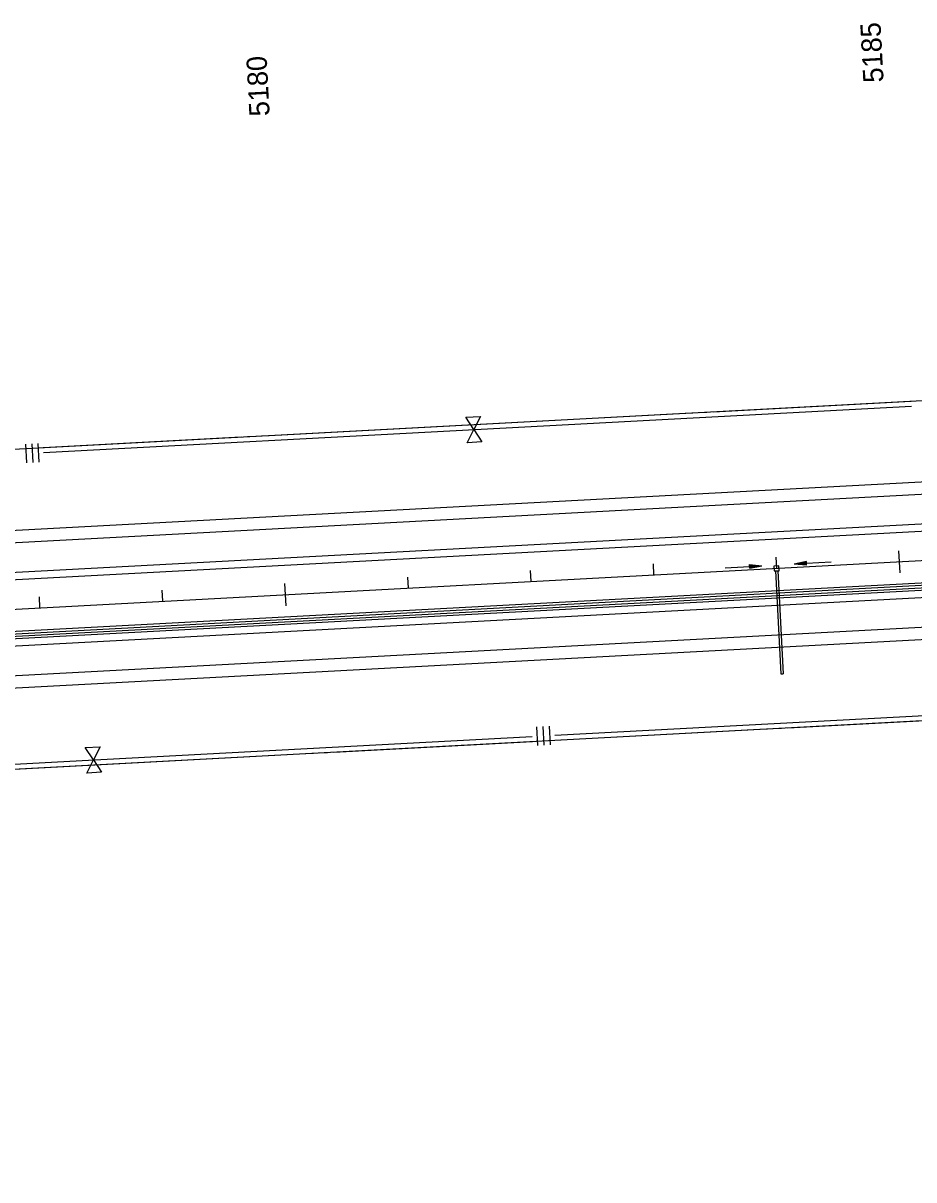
# Model space of a CAD drawing. Extents: x 192699 to 285914, y 194342 to 233219.
# Drawn here: x 262414 to 263139, y 224942 to 225883 of the extents above; entities that cross this region are included whole.
import ezdxf

# ---------------------------------------------------------------- set-up
doc = ezdxf.new("R2010")
doc.units = 0
for name, color, linetype in [('CENT LINE', 7, 'Continuous'), ('CONCRETE', 7, 'Continuous'), ('DRAINAGE', 7, 'Continuous'), ('DRAINAGE ARROWS', 7, 'Continuous'), ('R-W - CofA', 7, 'Continuous'), ('R_Water Annot', 7, 'Continuous'), ('ROAD', 7, 'Continuous'), ('SHOULDER', 7, 'Continuous'), ('STATIONING1', 7, 'Continuous'), ('WRSF', 7, 'Continuous')]:
    doc.layers.add(name, color=color, linetype=linetype)

msp = doc.modelspace()

# ---------------------------------------------------------------- linework, layer by layer
at = {"layer": 'CENT LINE'}
msp.add_line((253740.28, 224942.32), (269263.75, 225773.99), dxfattribs=at)
at = {"layer": 'CONCRETE'}
for p, q in [((262014.38, 225367.58), (265424.61, 225550.28)), ((262014.51, 225363.58), (265424.82, 225546.29))]:
    msp.add_line(p, q, dxfattribs=at)
at = {"layer": 'DRAINAGE'}
for p, q in [((263026.07, 225437.8), (263030.56, 225353.92)), ((263028.06, 225437.91), (263032.56, 225354.03))]:
    msp.add_line(p, q, dxfattribs=at)
msp.add_lwpolyline([(263025.07, 225437.75), (263029.06, 225437.96), (263028.85, 225441.96), (263024.85, 225441.74)], close=True, dxfattribs=at)
msp.add_lwpolyline([(263030.56, 225353.92), (263032.56, 225354.03)], dxfattribs=at)
at = {"layer": 'DRAINAGE ARROWS'}
for p, q in [((263051.38, 225445.38), (263041.48, 225443.33)), ((263051.54, 225442.39), (263051.38, 225445.38)), ((263005.13, 225442.88), (263015.2, 225441.91)), ((263005.29, 225439.89), (263005.13, 225442.88)), ((263005.14, 225442.63), (263013.53, 225441.82)), ((263005.16, 225442.38), (263011.81, 225441.73)), ((263005.17, 225442.13), (263010.15, 225441.64)), ((263005.18, 225441.88), (263008.46, 225441.56)), ((263005.2, 225441.62), (263006.79, 225441.47)), ((263005.22, 225441.15), (263006.79, 225441.47)), ((263005.23, 225440.9), (263008.46, 225441.56)), ((263005.25, 225440.64), (263010.15, 225441.64)), ((263005.26, 225440.39), (263011.81, 225441.73)), ((263005.27, 225440.14), (263013.53, 225441.82)), ((263005.29, 225439.89), (263015.2, 225441.91)), ((263051.54, 225442.39), (263041.48, 225443.33)), ((263051.39, 225445.13), (263043.14, 225443.42)), ((263051.53, 225442.64), (263043.14, 225443.42)), ((263051.4, 225444.88), (263044.86, 225443.52)), ((263051.52, 225442.89), (263044.86, 225443.52)), ((263051.42, 225444.63), (263046.52, 225443.61)), ((263051.5, 225443.14), (263046.52, 225443.61)), ((263051.43, 225444.38), (263048.22, 225443.7)), ((263051.49, 225443.4), (263048.22, 225443.7)), ((263051.45, 225444.12), (263049.88, 225443.8)), ((263051.47, 225443.65), (263049.88, 225443.8))]:
    msp.add_line(p, q, dxfattribs=at)
at = {"layer": 'R-W - CofA'}
for p, q in [((262774.33, 225562.85), (262786.34, 225563.49)), ((262780.89, 225552.77), (262774.33, 225562.85)), ((262786.34, 225563.49), (262780.89, 225552.77)), ((262775.44, 225542.05), (262780.89, 225552.77)), ((262780.89, 225552.77), (262787.45, 225542.69)), ((262416.22, 225540.9), (262417.04, 225525.61)), ((262421.32, 225541.17), (262422.14, 225525.88)), ((262426.42, 225541.45), (262427.24, 225526.15)), ((262787.45, 225542.69), (262775.44, 225542.05)), ((262831.96, 225311), (262832.78, 225295.67)), ((262837.07, 225311.28), (262837.89, 225295.95)), ((262842.18, 225311.55), (262843, 225296.22)), ((262464.93, 225294.1), (262476.97, 225294.75)), ((262471.51, 225284.01), (262464.93, 225294.1)), ((262476.97, 225294.75), (262471.51, 225284.01)), ((262466.05, 225273.26), (262471.51, 225284.01)), ((262471.51, 225284.01), (262478.09, 225273.91)), ((262478.09, 225273.91), (262466.05, 225273.26))]:
    msp.add_line(p, q, dxfattribs=at)
for points in [[(261904.79, 225509.92), (268431.72, 225859.6)], [(261904.64, 225249.54), (268432.03, 225599.24)], [(261904.64, 225249.54), (268432.03, 225599.24)], [(262786.9, 225553.09), (263136.88, 225571.84)], [(262975.65, 225567.29), (263136.66, 225575.92)], [(262786.68, 225557.17), (262947.69, 225565.79)], [(262952.87, 225566.07), (262959.08, 225566.4)], [(262964.26, 225566.68), (262970.47, 225567.01)], [(262430.9, 225534.02), (262786.9, 225553.09)], [(262619.66, 225548.22), (262786.68, 225557.17)], [(262430.68, 225538.1), (262591.7, 225546.72)], [(262596.88, 225547), (262603.09, 225547.33)], [(262608.27, 225547.61), (262614.48, 225547.94)], [(262846.67, 225304.11), (263203.45, 225323.22)], [(263036.28, 225310.17), (263203.67, 225319.13)], [(262846.89, 225300.02), (263008.26, 225308.66)], [(263013.45, 225308.94), (263019.68, 225309.28)], [(263024.86, 225309.55), (263031.09, 225309.89)], [(262477.53, 225284.33), (262828.29, 225303.12)], [(262667.14, 225290.39), (262828.51, 225299.03)], [(262477.75, 225280.24), (262639.12, 225288.89)], [(262644.31, 225289.17), (262650.53, 225289.5)], [(262655.72, 225289.78), (262661.95, 225290.11)], [(262120.75, 225265.21), (262477.53, 225284.33)], [(262310.36, 225271.27), (262477.75, 225280.24)]]:
    msp.add_lwpolyline(points, dxfattribs=at)
at = {"layer": 'R_Water Annot'}
for p, q in [((263051.38, 225445.38), (263041.48, 225443.33)), ((263051.54, 225442.39), (263051.38, 225445.38)), ((262985.24, 225440.35), (263015.2, 225441.91)), ((263005.13, 225442.88), (263015.2, 225441.91)), ((263005.29, 225439.89), (263005.13, 225442.88)), ((263005.14, 225442.63), (263013.53, 225441.82)), ((263005.16, 225442.38), (263011.81, 225441.73)), ((263005.17, 225442.13), (263010.15, 225441.64)), ((263005.18, 225441.88), (263008.46, 225441.56)), ((263005.2, 225441.62), (263006.79, 225441.47)), ((263005.22, 225441.15), (263006.79, 225441.47)), ((263005.23, 225440.9), (263008.46, 225441.56)), ((263005.25, 225440.64), (263010.15, 225441.64)), ((263005.26, 225440.39), (263011.81, 225441.73)), ((263005.27, 225440.14), (263013.53, 225441.82)), ((263005.29, 225439.89), (263015.2, 225441.91)), ((263071.43, 225445.01), (263041.48, 225443.33)), ((263051.54, 225442.39), (263041.48, 225443.33)), ((263051.39, 225445.13), (263043.14, 225443.42)), ((263051.53, 225442.64), (263043.14, 225443.42)), ((263051.4, 225444.88), (263044.86, 225443.52)), ((263051.52, 225442.89), (263044.86, 225443.52)), ((263051.42, 225444.63), (263046.52, 225443.61)), ((263051.5, 225443.14), (263046.52, 225443.61)), ((263051.43, 225444.38), (263048.22, 225443.7)), ((263051.49, 225443.4), (263048.22, 225443.7)), ((263051.45, 225444.12), (263049.88, 225443.8)), ((263051.47, 225443.65), (263049.88, 225443.8))]:
    msp.add_line(p, q, dxfattribs=at)
at = {"layer": 'ROAD'}
for p, q in [((257860.41, 225217.13), (265550.11, 225629.11)), ((255085.21, 225044.42), (265536.9, 225604.37)), ((255121.95, 224986.3), (265503.88, 225542.51)), ((258372.01, 225136.39), (265490.67, 225517.77))]:
    msp.add_line(p, q, dxfattribs=at)
at = {"layer": 'SHOULDER'}
for p, q in [((257898.89, 225229.21), (265519.17, 225637.46)), ((257901.02, 225189.27), (264833.09, 225560.65)), ((257895.6, 225140.91), (265424.93, 225544.29)), ((258272.72, 225121.05), (265448.72, 225505.51))]:
    msp.add_line(p, q, dxfattribs=at)
at = {"layer": 'STATIONING1'}
for points in [[(263026.48, 225448.84), (263026.96, 225439.85)], [(263126.33, 225454.19), (263127.3, 225436.22)], [(262826.76, 225438.14), (262827.24, 225429.15)], [(262926.62, 225443.49), (262927.1, 225434.5)], [(262627.05, 225427.44), (262628.01, 225409.47)], [(262726.91, 225432.79), (262727.39, 225423.8)], [(262527.19, 225422.09), (262527.67, 225413.1)], [(262427.34, 225416.74), (262427.82, 225407.75)]]:
    msp.add_lwpolyline(points, dxfattribs=at)
at = {"layer": 'WRSF'}
msp.add_line((262014.44, 225365.58), (265453.88, 225549.85), dxfattribs=at)

# ---------------------------------------------------------------- texts
at = {"layer": 'STATIONING1'}
for s, p in [('5185', (263114.17, 225835.5)), ('5180', (262614.92, 225808.12))]:
    msp.add_text(s, height=16.5, rotation=93.06668, dxfattribs=at).set_placement(p)

doc.saveas('drawing.dxf')
